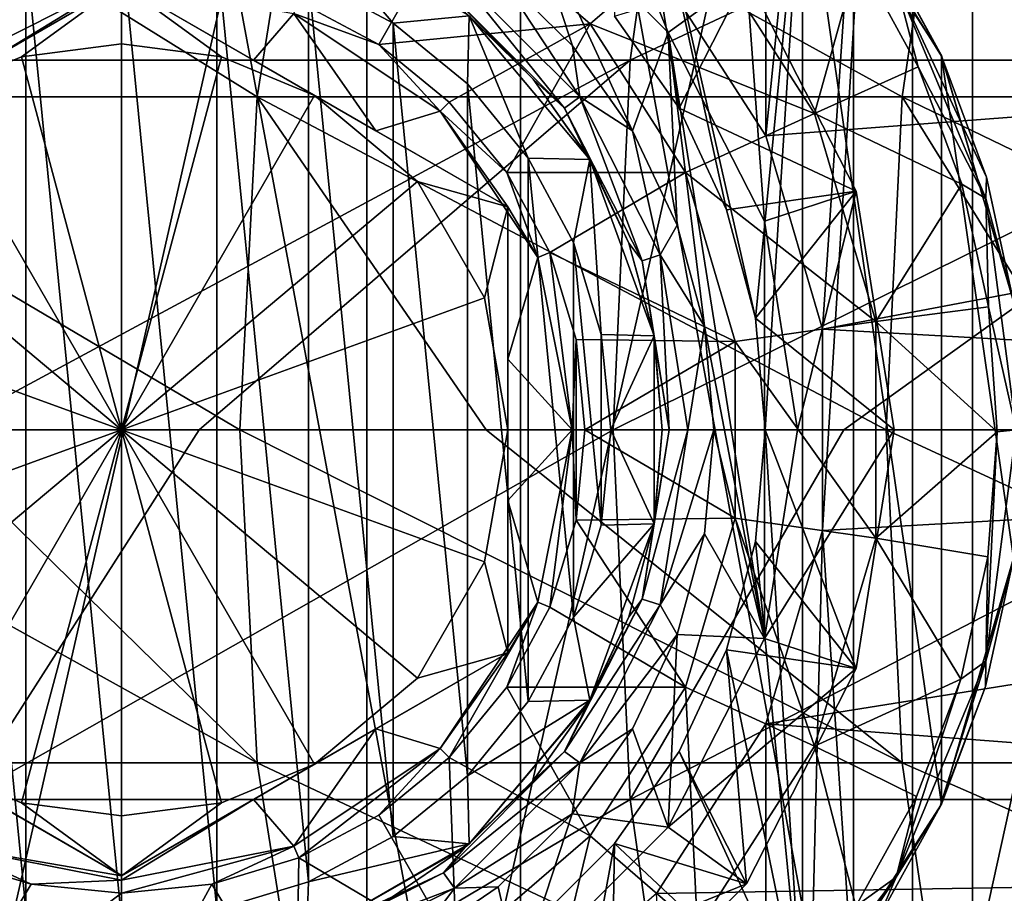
# Model space of a CAD drawing. Header units: metres. Extents: x 26 to 263, y -109 to 109.
# Tile 414 of 656: x 87.61 to 91.43, y -1.8 to 1.59. Entities that reach past the tile are written whole.
import ezdxf

# ---------------------------------------------------------------- set-up
doc = ezdxf.new("R2010")
doc.units = ezdxf.units.M
doc.layers.add('solid_500750', color=7, linetype='CONTINUOUS')

msp = doc.modelspace()

# ---------------------------------------------------------------- linework, layer by layer
at = {"layer": 'solid_500750'}
for points in [[(90.501595, 1.142078, 11.5), (90.078102, 1.800979, 11.5), (90.501503, 9.320108, 11.5)], [(90.501595, 1.142078, 11.5), (90.501503, 9.320108, 11.5), (91.304855, 9.066348, 11.5)], [(90.721909, 0.391668, 11.5), (90.501595, 1.142078, 11.5), (91.304855, 9.066348, 11.5)], [(90.721909, -0.391668, 11.5), (91.304855, 9.066348, 11.5), (91.304749, -9.066385, 11.5)], [(90.721909, -0.391668, 11.5), (90.721909, 0.391668, 11.5), (91.304855, 9.066348, 11.5)], [(91.304855, 9.066348, 11.5), (92.083405, -8.743465, 11.5), (91.304749, -9.066385, 11.5)], [(91.304855, 9.066348, 11.5), (92.083511, 8.743419, 11.5), (92.083405, -8.743465, 11.5)], [(87.047554, -4.220759, -15.13871), (87.047516, 4.16214, -15.139339), (88.952484, 4.16214, -15.139339)], [(88.952446, -4.220759, -15.13871), (87.047554, -4.220759, -15.13871), (88.952484, 4.16214, -15.139339)], [(88.952446, -4.220759, -15.13871), (88.952484, 4.16214, -15.139339), (90.842438, 4.16214, -14.900583)], [(90.842323, -4.220759, -14.899963), (88.952446, -4.220759, -15.13871), (90.842438, 4.16214, -14.900583)], [(90.842323, -4.220759, -14.899963), (90.842438, 4.16214, -14.900583), (92.687561, 4.16214, -14.426835)], [(92.68737, -4.220759, -14.426236), (90.842323, -4.220759, -14.899963), (92.687561, 4.16214, -14.426835)], [(86.450722, 4.126902, -11.767916), (86.450806, -4.185025, -11.767296), (88, -4.185025, -11.868835)], [(88, 4.126902, -11.869461), (86.450722, 4.126902, -11.767916), (88, -4.185025, -11.868835)], [(88, 4.126902, -11.869461), (88, -4.185025, -11.868835), (89.549194, -4.185025, -11.767296)], [(89.549278, 4.126902, -11.767916), (88, 4.126902, -11.869461), (89.549194, -4.185025, -11.767296)], [(89.549278, 4.126902, -11.767916), (89.549194, -4.185025, -11.767296), (91.071884, -4.185025, -11.464415)], [(91.072044, 4.126902, -11.465018), (89.549278, 4.126902, -11.767916), (91.071884, -4.185025, -11.464415)], [(91.072044, 4.126902, -11.465018), (91.071884, -4.185025, -11.464415), (92.542007, -4.185025, -10.965374)], [(92.542244, 4.126902, -10.965952), (91.072044, 4.126902, -11.465018), (92.542007, -4.185025, -10.965374)], [(90.461975, 0.434218, 11.5), (90.645126, 2.292012, 11.5), (89.892242, 2.944387, 11.5)], [(90.349182, 0.855169, 11.5), (90.461975, 0.434218, 11.5), (89.892242, 2.944387, 11.5)], [(90.165062, 1.25, 11.5), (90.349182, 0.855169, 11.5), (89.892242, 2.944387, 11.5)], [(89.915184, 1.606864, 11.5), (90.165062, 1.25, 11.5), (89.892242, 2.944387, 11.5)], [(90.173882, 2.847009, 88.869194), (87.598305, 2.847009, 86.062134), (87.383377, 1.435788, 86.242706)], [(89.975525, 1.435788, 89.067825), (90.173882, 2.847009, 88.869194), (87.383377, 1.435788, 86.242706)], [(92.984528, 2.847009, 91.440842), (90.173882, 2.847009, 88.869194), (89.975525, 1.435788, 89.067825)], [(92.80426, 1.435788, 91.656021), (92.984528, 2.847009, 91.440842), (89.975525, 1.435788, 89.067825)], [(88.52755, 1.293583, 85.281441), (86.271263, 1.293583, 82.344437), (86.487274, 2.563069, 82.193008)], [(88.72953, 2.563069, 85.111748), (88.52755, 1.293583, 85.281441), (86.487274, 2.563069, 82.193008)], [(91.031471, 1.293583, 88.010399), (88.52755, 1.293583, 85.281441), (88.72953, 2.563069, 85.111748)], [(91.21788, 2.563069, 87.82373), (91.031471, 1.293583, 88.010399), (88.72953, 2.563069, 85.111748)], [(93.763931, 1.293583, 90.510506), (91.031471, 1.293583, 88.010399), (91.21788, 2.563069, 87.82373)], [(93.933334, 2.563069, 90.308289), (93.763931, 1.293583, 90.510506), (91.21788, 2.563069, 87.82373)], [(89.763359, 2.427051, 14.783494), (89.542816, 2.123742, 15), (90.123581, 1.543023, 15)], [(89.763359, 2.427051, 14.783494), (90.123581, 1.543023, 15), (90.427048, 1.763356, 14.783494)], [(90.461975, 0.434218, 11.5), (90.499969, 0, 11.5), (90.645126, 2.292012, 11.5)], [(90.499969, 0, 11.5), (90.645126, -2.292012, 11.5), (90.645126, 2.292012, 11.5)], [(91.183708, -1.453953, 11.5), (91.183708, 1.453953, 11.5), (90.645126, 2.292012, 11.5)], [(90.944756, 1.891666, 11.1), (90.645126, 2.292012, 11.5), (91.183708, 1.453953, 11.5)], [(90.645126, -2.292012, 11.5), (91.183708, -1.453953, 11.5), (90.645126, 2.292012, 11.5)], [(89.462433, 1.775176, 15), (89.750931, 1.491398, 15), (89.542816, 2.123742, 15)], [(89.985146, 1.1615, 15), (90.123581, 1.543023, 15), (89.542816, 2.123742, 15)], [(89.750931, 1.491398, 15), (89.985146, 1.1615, 15), (89.542816, 2.123742, 15)], [(89.301758, 2.025579, 10.094596), (89.000046, 1.496597, 10), (88.688744, 1.662988, 10)], [(89.301758, 2.025579, 10.094596), (89.819702, 1.576781, 10.094596), (89.000046, 1.496597, 10)], [(89.301758, 2.025579, 10.094596), (90.236366, 1.93782, 10.370151), (89.819702, 1.576781, 10.094596)], [(88.718239, 1.973354, 17.799999), (88.726944, 1.755425, 18), (89.055412, 1.579882, 18)], [(88.718239, 1.973354, 17.799999), (89.055412, 1.579882, 18), (89.349854, 1.608693, 17.799999)], [(89.819702, 1.576781, 10.094596), (90.236366, 1.93782, 10.370151), (90.691719, 1.229268, 10.370151)], [(90.691719, 1.229268, 10.370151), (90.236366, 1.93782, 10.370151), (90.860619, 1.837619, 10.8)], [(88, 1.9, 18), (87.629433, 1.863509, 18), (88, -1.9, 18)], [(88.370567, -1.863509, 18), (88, 1.9, 18), (88, -1.9, 18)], [(88.370567, -1.863509, 18), (88.370567, 1.863509, 18), (88, 1.9, 18)], [(91.184776, 1.451622, 11.1), (90.944756, 1.891666, 11.1), (91.183708, 1.453953, 11.5)], [(91.008865, 1.737171, 10.941886), (90.944756, 1.891666, 11.1), (91.184776, 1.451622, 11.1)], [(87.629433, 1.863509, 18), (87.273056, 1.755425, 18), (87.629433, -1.863509, 18)], [(87.629433, 1.863509, 18), (87.629433, -1.863509, 18), (88, -1.9, 18)], [(88.726944, -1.755425, 18), (88.726944, 1.755425, 18), (88.370567, 1.863509, 18)], [(88.370567, -1.863509, 18), (88.726944, -1.755425, 18), (88.370567, 1.863509, 18)], [(90.691719, 1.229268, 10.370151), (90.860619, 1.837619, 10.8), (91.093781, 1.410147, 10.8)], [(91.008865, 1.737171, 10.941886), (91.093781, 1.410147, 10.8), (90.860619, 1.837619, 10.8)], [(90.078102, 1.800979, 12.5), (90.078102, 1.800979, 11.5), (90.501595, 1.142078, 11.5)], [(90.078102, 1.800979, 12.5), (90.501595, 1.142078, 11.5), (90.501595, 1.142078, 12.5)], [(90.078102, 1.800979, 12.5), (90.501595, 1.142078, 12.5), (97.503464, 1.675065, 12.5)], [(89.293129, 1.779838, 15.026794), (89.250069, 1.720571, 15.100091), (89.720573, 1.250068, 15.100091)], [(89.779839, 1.293128, 15.026794), (89.462433, 1.775176, 15), (89.293129, 1.779838, 15.026794)], [(89.779839, 1.293128, 15.026794), (89.293129, 1.779838, 15.026794), (89.720573, 1.250068, 15.100091)], [(89.779839, 1.293128, 15.026794), (89.750931, 1.491398, 15), (89.462433, 1.775176, 15)], [(90.427048, 1.763356, 12.788675), (90.165062, 1.25, 12.5), (89.915108, 1.606969, 12.5)], [(90.427048, 1.763356, 14.783494), (90.123581, 1.543023, 15), (90.496475, 0.811228, 15)], [(90.427048, 1.763356, 12.788675), (90.853172, 0.927051, 12.788675), (90.165062, 1.25, 12.5)], [(90.427048, 1.763356, 14.783494), (90.496475, 0.811228, 15), (90.853172, 0.927051, 14.783494)], [(90.853172, 0.927051, 14.783494), (90.853172, 0.927051, 12.788675), (90.427048, 1.763356, 12.788675)], [(90.427048, 1.763356, 14.783494), (90.853172, 0.927051, 14.783494), (90.427048, 1.763356, 12.788675)], [(88, 1.732051, 13.5), (87.25, 1.299038, 13.5), (86.5, 0.866025, 10.017949)], [(88, 1.732051, 13.5), (86.5, 0.866025, 10.017949), (87.012344, 1.161827, 10.225127)], [(88, 1.732051, 13.5), (87.012344, 1.161827, 10.225127), (87.487656, 1.43625, 10.225127)], [(88, 1.732051, 13.5), (87.611778, 1.448857, 13.5), (87.25, 1.299038, 13.5)], [(87.273056, 1.755425, 18), (87.273056, -1.755425, 18), (87.629433, -1.863509, 18)], [(87.330383, 1.616794, 10), (88, 1.75, 10), (87.487656, 1.43625, 10.225127)], [(88, 1.75, 10), (88, 1.732051, 10.017949), (87.487656, 1.43625, 10.225127)], [(88, 1.732051, 13.5), (87.487656, 1.43625, 10.225127), (88, 1.732051, 10.017949)], [(88, 1.732051, 13.5), (88, 1.5, 13.5), (87.611778, 1.448857, 13.5)], [(88, 1.732051, 13.5), (88.388222, 1.448857, 13.5), (88, 1.5, 13.5)], [(88.512344, 1.43625, 10.225127), (88, 1.732051, 10.017949), (88.669617, 1.616794, 10)], [(88, 1.732051, 13.5), (88, 1.732051, 10.017949), (88.75, 1.299038, 13.5)], [(89.5, 0.866025, 13.5), (88.75, 1.299038, 13.5), (88, 1.732051, 10.017949)], [(89.5, 0.866025, 13.5), (88, 1.732051, 10.017949), (88.512344, 1.43625, 10.225127)], [(88, 1.732051, 13.5), (88.75, 1.299038, 13.5), (88.388222, 1.448857, 13.5)], [(89.055412, -1.579882, 18), (89.055412, 1.579882, 18), (88.726944, 1.755425, 18)], [(88.726944, -1.755425, 18), (89.055412, -1.579882, 18), (88.726944, 1.755425, 18)], [(89.250069, 1.720571, 15.100091), (89.335342, 1.620759, 15.2), (89.598671, 1.361706, 15.2)], [(89.720573, 1.250068, 15.100091), (89.250069, 1.720571, 15.100091), (89.598671, 1.361706, 15.2)], [(91.355957, 0.899226, 10.941886), (91.093781, 1.410147, 10.8), (91.008865, 1.737171, 10.941886)], [(91.008865, 1.737171, 10.941886), (91.184776, 1.451622, 11.1), (91.359474, 0.981799, 11.1)], [(91.355957, 0.899226, 10.941886), (91.008865, 1.737171, 10.941886), (91.359474, 0.981799, 11.1)], [(88.688744, 1.662988, 10), (89.000046, 1.496597, 10), (88.669617, 1.616794, 10)], [(90.501595, 1.142078, 12.5), (90.721909, 0.391668, 12.5), (97.503464, 1.675065, 12.5)], [(90.721909, 0.391668, 12.5), (97.650002, 0, 12.5), (97.503464, 1.675065, 12.5)], [(88.987656, 1.161826, 10.225127), (88.512344, 1.43625, 10.225127), (88.669617, 1.616794, 10)], [(89.000046, 1.496597, 10), (89.237511, 1.237337, 10), (88.669617, 1.616794, 10)], [(88.987656, 1.161826, 10.225127), (88.669617, 1.616794, 10), (89.237511, 1.237337, 10)], [(89.349854, 1.608693, 17.799999), (89.055412, 1.579882, 18), (89.343353, 1.343615, 18)], [(89.349854, 1.608693, 17.799999), (89.598671, 1.361706, 15.2), (89.335342, 1.620759, 15.2)], [(89.349854, 1.608693, 17.799999), (89.343353, 1.343615, 18), (89.579674, 1.055696, 18)], [(89.349854, 1.608693, 17.799999), (89.579674, 1.055696, 18), (89.818657, 1.05, 17.799999)], [(89.349854, 1.608693, 17.799999), (89.818657, 1.05, 17.799999), (89.598671, 1.361706, 15.2)], [(89.915108, 1.606969, 12.5), (90.165062, 1.25, 12.5), (89.915184, 1.606864, 11.5)], [(90.165062, 1.25, 12.5), (90.165062, 1.25, 11.5), (89.915184, 1.606864, 11.5)], [(89.819702, 1.576781, 10.094596), (89.272873, 1.27269, 10), (89.000046, 1.496597, 10)], [(89.343353, -1.343615, 18), (89.343353, 1.343615, 18), (89.055412, 1.579882, 18)], [(89.055412, -1.579882, 18), (89.343353, -1.343615, 18), (89.055412, 1.579882, 18)], [(89.819702, 1.576781, 10.094596), (89.496681, 0.999968, 10), (89.272873, 1.27269, 10)], [(89.819702, 1.576781, 10.094596), (90.190224, 1.000241, 10.094596), (89.496681, 0.999968, 10)], [(89.819702, 1.576781, 10.094596), (90.691719, 1.229268, 10.370151), (90.190224, 1.000241, 10.094596)], [(89.985146, 1.1615, 15), (90.158325, 0.79468, 15), (90.123581, 1.543023, 15)], [(90.496475, -0.811228, 15), (90.496475, 0.811228, 15), (90.123581, 1.543023, 15)], [(90.264351, 0.403339, 15), (90.496475, -0.811228, 15), (90.123581, 1.543023, 15)], [(90.158325, 0.79468, 15), (90.264351, 0.403339, 15), (90.123581, 1.543023, 15)], [(87.611778, 1.448857, 13.5), (88, 1.5, 13.5), (88, 0, 14.366025)], [(88.388222, 1.448857, 13.5), (88, 0, 14.366025), (88, 1.5, 13.5)], [(89.000046, 1.496597, 10), (89.272873, 1.27269, 10), (89.237511, 1.237337, 10)], [(89.779839, 1.293128, 15.026794), (89.985146, 1.1615, 15), (89.750931, 1.491398, 15)], [(91.464378, -0.498102, 11.5), (91.464378, 0.498102, 11.5), (91.183708, 1.453953, 11.5)], [(91.184776, 1.451622, 11.1), (91.183708, 1.453953, 11.5), (91.464378, 0.498102, 11.5)], [(91.183708, -1.453953, 11.5), (91.464378, -0.498102, 11.5), (91.183708, 1.453953, 11.5)], [(87.25, 1.299038, 13.5), (87.611778, 1.448857, 13.5), (88, 0, 14.366025)], [(89.975525, 1.435788, 89.067825), (87.311325, 0, 86.303238), (88.301628, 0, 87.44175)], [(89.975525, 1.435788, 89.067825), (87.383377, 1.435788, 86.242706), (87.311325, 0, 86.303238)], [(88.388222, 1.448857, 13.5), (88.75, 1.299038, 13.5), (88, 0, 14.366025)], [(89.975525, 1.435788, 89.067825), (88.301628, 0, 87.44175), (89.909027, 0, 89.134415)], [(89.5, 0.866025, 13.5), (88.512344, 1.43625, 10.225127), (88.987656, 1.161826, 10.225127)], [(92.80426, 1.435788, 91.656021), (89.909027, 0, 89.134415), (90.805367, 0, 90.00444)], [(92.80426, 1.435788, 91.656021), (89.975525, 1.435788, 89.067825), (89.909027, 0, 89.134415)], [(92.80426, 1.435788, 91.656021), (90.805367, 0, 90.00444), (92.743828, 0, 91.728157)], [(91.359474, 0.981799, 11.1), (91.184776, 1.451622, 11.1), (91.464378, 0.498102, 11.5)], [(90.691719, 1.229268, 10.370151), (91.093781, 1.410147, 10.8), (91.263489, 0.953748, 10.8)], [(91.355957, 0.899226, 10.941886), (91.263489, 0.953748, 10.8), (91.093781, 1.410147, 10.8)], [(89.579674, -1.055696, 18), (89.579674, 1.055696, 18), (89.343353, 1.343615, 18)], [(89.343353, -1.343615, 18), (89.579674, -1.055696, 18), (89.343353, 1.343615, 18)], [(89.818657, 1.05, 17.799999), (89.812508, 1.060576, 15.2), (89.598671, 1.361706, 15.2)], [(89.720573, 1.250068, 15.100091), (89.598671, 1.361706, 15.2), (89.812508, 1.060576, 15.2)], [(88.459808, 0, 85.338356), (87.207367, 0, 83.77417), (86.271263, 1.293583, 82.344437)], [(88.52755, 1.293583, 85.281441), (88.459808, 0, 85.338356), (86.271263, 1.293583, 82.344437)], [(86.850937, 0.964181, 13.5), (87.25, 1.299038, 13.5), (88, 0, 14.366025)], [(88.75, 1.299038, 13.5), (89.149063, 0.964181, 13.5), (88, 0, 14.366025)], [(89.416344, 0, 86.438049), (88.459808, 0, 85.338356), (88.52755, 1.293583, 85.281441)], [(90.968948, 0, 88.073013), (89.416344, 0, 86.438049), (88.52755, 1.293583, 85.281441)], [(91.031471, 1.293583, 88.010399), (90.968948, 0, 88.073013), (88.52755, 1.293583, 85.281441)], [(89.5, 0.866025, 13.5), (89.149063, 0.964181, 13.5), (88.75, 1.299038, 13.5)], [(89.272873, 1.27269, 10), (89.496681, 0.999968, 10), (89.237511, 1.237337, 10)], [(89.779839, 1.293128, 15.026794), (89.720573, 1.250068, 15.100091), (90.022652, 0.6572, 15.100091)], [(90.092323, 0.679837, 15.026794), (89.985146, 1.1615, 15), (89.779839, 1.293128, 15.026794)], [(90.092323, 0.679837, 15.026794), (89.779839, 1.293128, 15.026794), (90.022652, 0.6572, 15.100091)], [(91.834732, 0, 88.913383), (90.968948, 0, 88.073013), (91.031471, 1.293583, 88.010399)], [(93.707108, 0, 90.578331), (91.834732, 0, 88.913383), (91.031471, 1.293583, 88.010399)], [(93.763931, 1.293583, 90.510506), (93.707108, 0, 90.578331), (91.031471, 1.293583, 88.010399)], [(89.5, 0.866025, 10.017949), (88.987656, 1.161826, 10.225127), (89.237511, 1.237337, 10)], [(89.496681, 0.999968, 10), (89.616745, 0.669794, 10), (89.237511, 1.237337, 10)], [(89.5, 0.866025, 10.017949), (89.237511, 1.237337, 10), (89.616745, 0.669794, 10)], [(89.720573, 1.250068, 15.100091), (89.812508, 1.060576, 15.2), (89.970627, 0.72569, 15.2)], [(90.022652, 0.6572, 15.100091), (89.720573, 1.250068, 15.100091), (89.970627, 0.72569, 15.2)], [(90.349228, 0.85505, 12.5), (90.349182, 0.855169, 11.5), (90.165062, 1.25, 11.5)], [(90.165062, 1.25, 12.5), (90.349228, 0.85505, 12.5), (90.165062, 1.25, 11.5)], [(90.853172, 0.927051, 12.788675), (90.349228, 0.85505, 12.5), (90.165062, 1.25, 12.5)], [(90.190224, 1.000241, 10.094596), (90.691719, 1.229268, 10.370151), (90.929016, 0.421129, 10.370151)], [(90.929016, 0.421129, 10.370151), (90.691719, 1.229268, 10.370151), (91.263489, 0.953748, 10.8)], [(89.5, 0.866025, 13.5), (88.987656, 1.161826, 10.225127), (89.5, 0.866025, 10.017949)], [(90.092323, 0.679837, 15.026794), (90.158325, 0.79468, 15), (89.985146, 1.1615, 15)], [(90.501595, 1.142078, 12.5), (90.501595, 1.142078, 11.5), (90.721909, 0.391668, 11.5)], [(90.501595, 1.142078, 12.5), (90.721909, 0.391668, 11.5), (90.721909, 0.391668, 12.5)], [(89.755287, -0.72719, 18), (89.755287, 0.72719, 18), (89.579674, 1.055696, 18)], [(89.818657, 1.05, 17.799999), (89.579674, 1.055696, 18), (89.755287, 0.72719, 18)], [(89.579674, -1.055696, 18), (89.755287, -0.72719, 18), (89.579674, 1.055696, 18)], [(89.818657, 1.05, 17.799999), (89.755287, 0.72719, 18), (89.863434, 0.370722, 18)], [(89.818657, 1.05, 17.799999), (89.970627, 0.72569, 15.2), (89.812508, 1.060576, 15.2)], [(89.818657, 1.05, 17.799999), (89.863434, 0.370722, 18), (90.0681, 0.364661, 17.799999)], [(89.818657, 1.05, 17.799999), (90.0681, 0.364661, 17.799999), (89.970627, 0.72569, 15.2)], [(90.190224, 1.000241, 10.094596), (89.662933, 0.688931, 10), (89.496681, 0.999968, 10)], [(89.496681, 0.999968, 10), (89.662933, 0.688931, 10), (89.616745, 0.669794, 10)], [(90.190224, 1.000241, 10.094596), (90.383301, 0.342667, 10.094596), (89.662933, 0.688931, 10)], [(90.190224, 1.000241, 10.094596), (90.929016, 0.421129, 10.370151), (90.383301, 0.342667, 10.094596)], [(86.590462, 0.51303, 13.5), (86.850937, 0.964181, 13.5), (88, 0, 14.366025)], [(89.149063, 0.964181, 13.5), (89.409538, 0.51303, 13.5), (88, 0, 14.366025)], [(89.5, 0.866025, 13.5), (89.409538, 0.51303, 13.5), (89.149063, 0.964181, 13.5)], [(91.355957, 0.899226, 10.941886), (91.359474, 0.981799, 11.1), (91.465263, 0.491871, 11.1)], [(91.465263, 0.491871, 11.1), (91.359474, 0.981799, 11.1), (91.464378, 0.498102, 11.5)], [(90.853172, 0.927051, 12.788675), (90.462021, 0.43412, 12.5), (90.349228, 0.85505, 12.5)], [(90.853172, 0.927051, 12.788675), (91, 0, 12.788675), (90.462021, 0.43412, 12.5)], [(90.853172, 0.927051, 14.783494), (90.496475, 0.811228, 15), (90.624969, 0, 15)], [(90.853172, 0.927051, 14.783494), (90.624969, 0, 15), (91, 0, 14.783494)], [(91, 0, 14.783494), (91, 0, 12.788675), (90.853172, 0.927051, 12.788675)], [(90.853172, 0.927051, 14.783494), (91, 0, 14.783494), (90.853172, 0.927051, 12.788675)], [(90.929016, 0.421129, 10.370151), (91.263489, 0.953748, 10.8), (91.366257, 0.477817, 10.8)], [(91.355957, 0.899226, 10.941886), (91.366257, 0.477817, 10.8), (91.263489, 0.953748, 10.8)], [(91.474342, 0, 10.941886), (91.366257, 0.477817, 10.8), (91.355957, 0.899226, 10.941886)], [(91.474342, 0, 10.941886), (91.355957, 0.899226, 10.941886), (91.465263, 0.491871, 11.1)], [(89.5, 0.866025, 13.5), (89.5, 0, 13.5), (89.409538, 0.51303, 13.5)], [(89.5, 0.274328, 10.225144), (89.5, 0.866025, 10.017949), (89.616745, 0.669794, 10)], [(89.5, -0.866025, 13.5), (89.5, 0, 13.5), (89.5, 0.866025, 10.017949)], [(89.5, 0.866025, 13.5), (89.5, 0.866025, 10.017949), (89.5, 0, 13.5)], [(89.5, -0.866025, 13.5), (89.5, 0.866025, 10.017949), (89.5, 0.274328, 10.225144)], [(90.462021, 0.43412, 12.5), (90.461975, 0.434218, 11.5), (90.349182, 0.855169, 11.5)], [(90.349228, 0.85505, 12.5), (90.462021, 0.43412, 12.5), (90.349182, 0.855169, 11.5)], [(90.496475, -0.811228, 15), (90.624969, 0, 15), (90.496475, 0.811228, 15)], [(90.092323, 0.679837, 15.026794), (90.264351, 0.403339, 15), (90.158325, 0.79468, 15)], [(89.863434, -0.370722, 18), (89.863434, 0.370722, 18), (89.755287, 0.72719, 18)], [(89.755287, -0.72719, 18), (89.863434, -0.370722, 18), (89.755287, 0.72719, 18)], [(89.662933, 0.688931, 10), (89.749969, 0, 10), (89.616745, 0.669794, 10)], [(89.662933, 0.688931, 10), (89.765366, 0.351265, 10), (89.749969, 0, 10)], [(90.383301, 0.342667, 10.094596), (89.765366, 0.351265, 10), (89.662933, 0.688931, 10)], [(90.0681, 0.364661, 17.799999), (90.067444, 0.368359, 15.2), (89.970627, 0.72569, 15.2)], [(90.022652, 0.6572, 15.100091), (89.970627, 0.72569, 15.2), (90.067444, 0.368359, 15.2)], [(89.5, 0.274328, 10.225144), (89.616745, 0.669794, 10), (89.749969, 0, 10)], [(90.092323, 0.679837, 15.026794), (90.022652, 0.6572, 15.100091), (90.12674, 0, 15.100091)], [(90.12674, 0, 15.100091), (90.022652, 0.6572, 15.100091), (90.067444, 0.368359, 15.2)], [(90.199997, 0, 15.026794), (90.264351, 0.403339, 15), (90.092323, 0.679837, 15.026794)], [(90.199997, 0, 15.026794), (90.092323, 0.679837, 15.026794), (90.12674, 0, 15.100091)], [(86.5, 0, 13.5), (86.590462, 0.51303, 13.5), (88, 0, 14.366025)], [(89.409538, 0.51303, 13.5), (89.5, 0, 13.5), (88, 0, 14.366025)], [(90.929016, 0.421129, 10.370151), (91.366257, 0.477817, 10.8), (91.399994, -0.007945, 10.8)], [(91.474342, 0, 10.941886), (91.399994, -0.007945, 10.8), (91.366257, 0.477817, 10.8)], [(90.383301, 0.342667, 10.094596), (90.929016, 0.421129, 10.370151), (90.929016, -0.421129, 10.370151)], [(90.5, 0, 12.5), (90.499969, 0, 11.5), (90.461975, 0.434218, 11.5)], [(90.462021, 0.43412, 12.5), (90.5, 0, 12.5), (90.461975, 0.434218, 11.5)], [(91, 0, 12.788675), (90.5, 0, 12.5), (90.462021, 0.43412, 12.5)], [(90.929016, -0.421129, 10.370151), (90.929016, 0.421129, 10.370151), (91.399994, -0.007945, 10.8)], [(90.199997, 0, 15.026794), (90.300003, -0.00011, 15), (90.264351, 0.403339, 15)], [(90.264351, 0.403339, 15), (90.300003, -0.00011, 15), (90.496475, -0.811228, 15)], [(90.721909, 0.391668, 12.5), (90.721909, 0.391668, 11.5), (90.721909, -0.391668, 11.5)], [(90.721909, 0.391668, 12.5), (90.721909, -0.391668, 11.5), (90.721909, -0.391668, 12.5)], [(90.721909, 0.391668, 12.5), (90.721909, -0.391668, 12.5), (97.650002, 0, 12.5)], [(89.765366, 0.351265, 10), (89.765366, -0.351265, 10), (89.749969, 0, 10)], [(89.765366, 0.351265, 10), (89.799965, 0, 10), (89.765366, -0.351265, 10)], [(90.383301, 0.342667, 10.094596), (89.799965, 0, 10), (89.765366, 0.351265, 10)], [(89.863434, -0.370722, 18), (89.899948, 0, 18), (89.863434, 0.370722, 18)], [(90.0681, 0.364661, 17.799999), (89.863434, 0.370722, 18), (89.899948, 0, 18)], [(90.0681, 0.364661, 17.799999), (89.899948, 0, 18), (90.0681, -0.364661, 17.799999)], [(90.0681, 0.364661, 17.799999), (90.099998, -0.000105, 15.2), (90.067444, 0.368359, 15.2)], [(90.12674, 0, 15.100091), (90.067444, 0.368359, 15.2), (90.099998, -0.000105, 15.2)], [(90.0681, 0.364661, 17.799999), (90.0681, -0.364661, 17.799999), (90.099998, -0.000105, 15.2)], [(90.383301, 0.342667, 10.094596), (90.383301, -0.342667, 10.094596), (89.799965, 0, 10)], [(90.383301, 0.342667, 10.094596), (90.929016, -0.421129, 10.370151), (90.383301, -0.342667, 10.094596)], [(89.5, -0.274329, 10.225144), (89.5, 0.274328, 10.225144), (89.749969, 0, 10)], [(89.5, -0.866025, 13.5), (89.5, 0.274328, 10.225144), (89.5, -0.274329, 10.225144)], [(88.52755, -1.293583, 85.281441), (86.198807, 0, 82.395226), (87.207367, 0, 83.77417)], [(88.52755, -1.293583, 85.281441), (86.271263, -1.293583, 82.344437), (86.198807, 0, 82.395226)], [(86.590462, -0.51303, 13.5), (86.5, 0, 13.5), (88, 0, 14.366025)], [(86.850937, -0.964181, 13.5), (86.590462, -0.51303, 13.5), (88, 0, 14.366025)], [(87.25, -1.299038, 13.5), (86.850937, -0.964181, 13.5), (88, 0, 14.366025)], [(88.52755, -1.293583, 85.281441), (87.207367, 0, 83.77417), (88.459808, 0, 85.338356)], [(87.611778, -1.448857, 13.5), (87.25, -1.299038, 13.5), (88, 0, 14.366025)], [(87.611778, -1.448857, 13.5), (88, 0, 14.366025), (88, -1.5, 13.5)], [(88.388222, -1.448857, 13.5), (88, -1.5, 13.5), (88, 0, 14.366025)], [(88.75, -1.299038, 13.5), (88.388222, -1.448857, 13.5), (88, 0, 14.366025)], [(89.149063, -0.964181, 13.5), (88.75, -1.299038, 13.5), (88, 0, 14.366025)], [(89.409538, -0.51303, 13.5), (89.149063, -0.964181, 13.5), (88, 0, 14.366025)], [(89.5, 0, 13.5), (89.409538, -0.51303, 13.5), (88, 0, 14.366025)], [(91.031471, -1.293583, 88.010399), (88.459808, 0, 85.338356), (89.416344, 0, 86.438049)], [(91.031471, -1.293583, 88.010399), (88.52755, -1.293583, 85.281441), (88.459808, 0, 85.338356)], [(91.031471, -1.293583, 88.010399), (89.416344, 0, 86.438049), (90.968948, 0, 88.073013)], [(90.0681, -0.364661, 17.799999), (89.899948, 0, 18), (89.863434, -0.370722, 18)], [(90.022652, -0.6572, 15.100091), (90.12674, 0, 15.100091), (90.067406, -0.368565, 15.2)], [(90.199997, 0, 15.026794), (90.12674, 0, 15.100091), (90.022652, -0.6572, 15.100091)], [(90.092323, -0.679837, 15.026794), (90.199997, 0, 15.026794), (90.022652, -0.6572, 15.100091)], [(90.12674, 0, 15.100091), (90.099998, -0.000105, 15.2), (90.067406, -0.368565, 15.2)], [(90.092323, -0.679837, 15.026794), (90.300003, -0.00011, 15), (90.199997, 0, 15.026794)], [(90.501595, -1.142078, 12.5), (97.503464, -1.675065, 12.5), (97.650002, 0, 12.5)], [(90.721909, -0.391668, 12.5), (90.501595, -1.142078, 12.5), (97.650002, 0, 12.5)], [(93.763931, -1.293583, 90.510506), (90.968948, 0, 88.073013), (91.834732, 0, 88.913383)], [(93.763931, -1.293583, 90.510506), (91.031471, -1.293583, 88.010399), (90.968948, 0, 88.073013)], [(91.355957, -0.899226, 10.941886), (91.399994, -0.007945, 10.8), (91.474342, 0, 10.941886)], [(91.355957, -0.899226, 10.941886), (91.474342, 0, 10.941886), (91.462936, -0.508, 11.1)], [(88.301628, 0, 87.44175), (87.311325, 0, 86.303238), (87.383377, -1.435788, 86.242706)], [(89.909027, 0, 89.134415), (88.301628, 0, 87.44175), (87.383377, -1.435788, 86.242706)], [(89.975525, -1.435788, 89.067825), (89.909027, 0, 89.134415), (87.383377, -1.435788, 86.242706)], [(89.5, -0.866025, 13.5), (89.409538, -0.51303, 13.5), (89.5, 0, 13.5)], [(89.5, -0.274329, 10.225144), (89.749969, 0, 10), (89.616745, -0.669794, 10)], [(89.662933, -0.688931, 10), (89.616745, -0.669794, 10), (89.749969, 0, 10)], [(89.765366, -0.351265, 10), (89.662933, -0.688931, 10), (89.749969, 0, 10)], [(90.383301, -0.342667, 10.094596), (89.765366, -0.351265, 10), (89.799965, 0, 10)], [(90.805367, 0, 90.00444), (89.909027, 0, 89.134415), (89.975525, -1.435788, 89.067825)], [(92.743828, 0, 91.728157), (90.805367, 0, 90.00444), (89.975525, -1.435788, 89.067825)], [(92.80426, -1.435788, 91.656021), (92.743828, 0, 91.728157), (89.975525, -1.435788, 89.067825)], [(90.0681, -0.364661, 17.799999), (90.067406, -0.368565, 15.2), (90.099998, -0.000105, 15.2)], [(90.092323, -0.679837, 15.026794), (90.264313, -0.403557, 15), (90.300003, -0.00011, 15)], [(90.300003, -0.00011, 15), (90.264313, -0.403557, 15), (90.496475, -0.811228, 15)], [(90.499969, 0, 11.5), (90.461975, -0.434218, 11.5), (90.645126, -2.292012, 11.5)], [(90.462021, -0.43412, 12.5), (90.461975, -0.434218, 11.5), (90.499969, 0, 11.5)], [(90.5, 0, 12.5), (90.462021, -0.43412, 12.5), (90.499969, 0, 11.5)], [(90.853172, -0.927051, 12.788675), (90.462021, -0.43412, 12.5), (90.5, 0, 12.5)], [(91, 0, 14.783494), (90.624969, 0, 15), (90.496475, -0.811228, 15)], [(91, 0, 14.783494), (90.496475, -0.811228, 15), (90.853172, -0.927051, 14.783494)], [(91, 0, 12.788675), (90.853172, -0.927051, 12.788675), (90.5, 0, 12.5)], [(90.853172, -0.927051, 14.783494), (90.853172, -0.927051, 12.788675), (91, 0, 12.788675)], [(91, 0, 14.783494), (90.853172, -0.927051, 14.783494), (91, 0, 12.788675)], [(90.929016, -0.421129, 10.370151), (91.399994, -0.007945, 10.8), (91.363998, -0.493486, 10.8)], [(91.355957, -0.899226, 10.941886), (91.363998, -0.493486, 10.8), (91.399994, -0.007945, 10.8)], [(89.5, -0.274329, 10.225144), (89.616745, -0.669794, 10), (89.5, -0.866025, 10.017949)], [(89.5, -0.866025, 13.5), (89.5, -0.274329, 10.225144), (89.5, -0.866025, 10.017949)], [(90.383301, -0.342667, 10.094596), (90.190224, -1.000241, 10.094596), (89.765366, -0.351265, 10)], [(90.383301, -0.342667, 10.094596), (90.691719, -1.229268, 10.370151), (90.190224, -1.000241, 10.094596)], [(90.383301, -0.342667, 10.094596), (90.929016, -0.421129, 10.370151), (90.691719, -1.229268, 10.370151)], [(90.190224, -1.000241, 10.094596), (89.662933, -0.688931, 10), (89.765366, -0.351265, 10)], [(90.0681, -0.364661, 17.799999), (89.863434, -0.370722, 18), (89.755287, -0.72719, 18)], [(90.0681, -0.364661, 17.799999), (89.755287, -0.72719, 18), (89.818657, -1.05, 17.799999)], [(90.0681, -0.364661, 17.799999), (89.818657, -1.05, 17.799999), (90.067406, -0.368565, 15.2)], [(89.818657, -1.05, 17.799999), (89.970558, -0.725888, 15.2), (90.067406, -0.368565, 15.2)], [(90.022652, -0.6572, 15.100091), (90.067406, -0.368565, 15.2), (89.970558, -0.725888, 15.2)], [(90.092323, -0.679837, 15.026794), (90.158249, -0.79489, 15), (90.264313, -0.403557, 15)], [(90.264313, -0.403557, 15), (90.158249, -0.79489, 15), (90.496475, -0.811228, 15)], [(90.721909, -0.391668, 11.5), (91.304749, -9.066385, 11.5), (90.501404, -9.320136, 11.5)], [(90.501595, -1.142078, 11.5), (90.721909, -0.391668, 11.5), (90.501404, -9.320136, 11.5)], [(90.721909, -0.391668, 12.5), (90.721909, -0.391668, 11.5), (90.501595, -1.142078, 11.5)], [(90.721909, -0.391668, 12.5), (90.501595, -1.142078, 11.5), (90.501595, -1.142078, 12.5)], [(90.461975, -0.434218, 11.5), (90.349182, -0.855169, 11.5), (90.645126, -2.292012, 11.5)], [(90.349228, -0.85505, 12.5), (90.349182, -0.855169, 11.5), (90.461975, -0.434218, 11.5)], [(90.462021, -0.43412, 12.5), (90.349228, -0.85505, 12.5), (90.461975, -0.434218, 11.5)], [(90.853172, -0.927051, 12.788675), (90.349228, -0.85505, 12.5), (90.462021, -0.43412, 12.5)], [(90.691719, -1.229268, 10.370151), (90.929016, -0.421129, 10.370151), (91.259003, -0.968966, 10.8)], [(90.929016, -0.421129, 10.370151), (91.363998, -0.493486, 10.8), (91.259003, -0.968966, 10.8)], [(91.355957, -0.899226, 10.941886), (91.259003, -0.968966, 10.8), (91.363998, -0.493486, 10.8)], [(89.5, -0.866025, 13.5), (89.149063, -0.964181, 13.5), (89.409538, -0.51303, 13.5)], [(91.462936, -0.508, 11.1), (91.464378, -0.498102, 11.5), (91.183708, -1.453953, 11.5)], [(91.354858, -0.997465, 11.1), (91.462936, -0.508, 11.1), (91.183708, -1.453953, 11.5)], [(91.355957, -0.899226, 10.941886), (91.462936, -0.508, 11.1), (91.354858, -0.997465, 11.1)], [(89.272873, -1.27269, 10), (89.237511, -1.237337, 10), (89.616745, -0.669794, 10)], [(89.5, -0.866025, 10.017949), (89.616745, -0.669794, 10), (89.237511, -1.237337, 10)], [(89.496681, -0.999968, 10), (89.272873, -1.27269, 10), (89.616745, -0.669794, 10)], [(89.662933, -0.688931, 10), (89.496681, -0.999968, 10), (89.616745, -0.669794, 10)], [(89.720573, -1.250068, 15.100091), (90.022652, -0.6572, 15.100091), (89.812401, -1.060756, 15.2)], [(90.092323, -0.679837, 15.026794), (90.022652, -0.6572, 15.100091), (89.720573, -1.250068, 15.100091)], [(89.779839, -1.293128, 15.026794), (90.092323, -0.679837, 15.026794), (89.720573, -1.250068, 15.100091)], [(89.779839, -1.293128, 15.026794), (90.158249, -0.79489, 15), (90.092323, -0.679837, 15.026794)], [(90.022652, -0.6572, 15.100091), (89.970558, -0.725888, 15.2), (89.812401, -1.060756, 15.2)], [(90.190224, -1.000241, 10.094596), (89.496681, -0.999968, 10), (89.662933, -0.688931, 10)], [(89.818657, -1.05, 17.799999), (89.812401, -1.060756, 15.2), (89.970558, -0.725888, 15.2)], [(89.818657, -1.05, 17.799999), (89.755287, -0.72719, 18), (89.579674, -1.055696, 18)], [(89.779839, -1.293128, 15.026794), (89.985031, -1.161691, 15), (90.158249, -0.79489, 15)], [(90.158249, -0.79489, 15), (89.985031, -1.161691, 15), (90.123581, -1.543023, 15)], [(90.158249, -0.79489, 15), (90.123581, -1.543023, 15), (90.496475, -0.811228, 15)], [(90.853172, -0.927051, 14.783494), (90.496475, -0.811228, 15), (90.123581, -1.543023, 15)], [(86.5, -0.866025, 13.5), (87.25, -1.299038, 13.5), (88, -1.732051, 10.017949)], [(86.5, -0.866025, 13.5), (88, -1.732051, 10.017949), (87.487656, -1.43625, 10.225127)], [(88, -1.732051, 13.5), (88.75, -1.299038, 13.5), (89.5, -0.866025, 10.017949)], [(88, -1.732051, 13.5), (89.5, -0.866025, 10.017949), (88.987656, -1.161827, 10.225127)], [(89.5, -0.866025, 13.5), (88.75, -1.299038, 13.5), (89.149063, -0.964181, 13.5)], [(89.5, -0.866025, 13.5), (89.5, -0.866025, 10.017949), (88.75, -1.299038, 13.5)], [(88.987656, -1.161827, 10.225127), (89.5, -0.866025, 10.017949), (89.237511, -1.237337, 10)], [(90.349228, -0.85505, 12.5), (90.165062, -1.25, 12.5), (90.349182, -0.855169, 11.5)], [(90.427048, -1.763356, 12.788675), (90.165062, -1.25, 12.5), (90.349228, -0.85505, 12.5)], [(90.349182, -0.855169, 11.5), (90.165062, -1.25, 11.5), (90.645126, -2.292012, 11.5)], [(90.165062, -1.25, 12.5), (90.165062, -1.25, 11.5), (90.349182, -0.855169, 11.5)], [(90.853172, -0.927051, 12.788675), (90.427048, -1.763356, 12.788675), (90.349228, -0.85505, 12.5)], [(91.008865, -1.737171, 10.941886), (91.259003, -0.968966, 10.8), (91.355957, -0.899226, 10.941886)], [(91.008865, -1.737171, 10.941886), (91.355957, -0.899226, 10.941886), (91.178001, -1.466389, 11.1)], [(91.355957, -0.899226, 10.941886), (91.354858, -0.997465, 11.1), (91.178001, -1.466389, 11.1)], [(90.853172, -0.927051, 14.783494), (90.123581, -1.543023, 15), (90.427048, -1.763356, 14.783494)], [(90.427048, -1.763356, 14.783494), (90.427048, -1.763356, 12.788675), (90.853172, -0.927051, 12.788675)], [(90.853172, -0.927051, 14.783494), (90.427048, -1.763356, 14.783494), (90.853172, -0.927051, 12.788675)], [(90.691719, -1.229268, 10.370151), (91.259003, -0.968966, 10.8), (91.087204, -1.424492, 10.8)], [(91.008865, -1.737171, 10.941886), (91.087204, -1.424492, 10.8), (91.259003, -0.968966, 10.8)], [(89.819702, -1.576781, 10.094596), (89.272873, -1.27269, 10), (89.496681, -0.999968, 10)], [(90.190224, -1.000241, 10.094596), (89.819702, -1.576781, 10.094596), (89.496681, -0.999968, 10)], [(90.190224, -1.000241, 10.094596), (90.236366, -1.93782, 10.370151), (89.819702, -1.576781, 10.094596)], [(90.190224, -1.000241, 10.094596), (90.691719, -1.229268, 10.370151), (90.236366, -1.93782, 10.370151)], [(91.178001, -1.466389, 11.1), (91.354858, -0.997465, 11.1), (91.183708, -1.453953, 11.5)], [(89.818657, -1.05, 17.799999), (89.579674, -1.055696, 18), (89.343353, -1.343615, 18)], [(89.818657, -1.05, 17.799999), (89.343353, -1.343615, 18), (89.349854, -1.608693, 17.799999)], [(89.818657, -1.05, 17.799999), (89.349854, -1.608693, 17.799999), (89.812401, -1.060756, 15.2)], [(89.349854, -1.608693, 17.799999), (89.598541, -1.361863, 15.2), (89.812401, -1.060756, 15.2)], [(89.720573, -1.250068, 15.100091), (89.812401, -1.060756, 15.2), (89.598541, -1.361863, 15.2)], [(90.078102, -1.800979, 11.5), (90.501595, -1.142078, 11.5), (90.501404, -9.320136, 11.5)], [(90.501595, -1.142078, 12.5), (90.501595, -1.142078, 11.5), (90.078102, -1.800979, 11.5)], [(90.501595, -1.142078, 12.5), (90.078102, -1.800979, 11.5), (90.078102, -1.800979, 12.5)], [(90.501595, -1.142078, 12.5), (90.078102, -1.800979, 12.5), (97.503464, -1.675065, 12.5)], [(88, -1.732051, 13.5), (88.987656, -1.161827, 10.225127), (88.512344, -1.43625, 10.225127)], [(88.512344, -1.43625, 10.225127), (88.987656, -1.161827, 10.225127), (88.669617, -1.616794, 10)], [(88.987656, -1.161827, 10.225127), (89.237511, -1.237337, 10), (88.669617, -1.616794, 10)], [(89.985031, -1.161691, 15), (89.750786, -1.491564, 15), (90.123581, -1.543023, 15)], [(89.779839, -1.293128, 15.026794), (89.750786, -1.491564, 15), (89.985031, -1.161691, 15)], [(88.688744, -1.662988, 10), (88.669617, -1.616794, 10), (89.237511, -1.237337, 10)], [(89.000046, -1.496597, 10), (88.688744, -1.662988, 10), (89.237511, -1.237337, 10)], [(89.272873, -1.27269, 10), (89.000046, -1.496597, 10), (89.237511, -1.237337, 10)], [(89.250069, -1.720571, 15.100091), (89.720573, -1.250068, 15.100091), (89.335175, -1.620895, 15.2)], [(89.779839, -1.293128, 15.026794), (89.720573, -1.250068, 15.100091), (89.250069, -1.720571, 15.100091)], [(89.720573, -1.250068, 15.100091), (89.598541, -1.361863, 15.2), (89.335175, -1.620895, 15.2)], [(89.915108, -1.606969, 12.5), (89.915184, -1.606864, 11.5), (90.165062, -1.25, 11.5)], [(90.165062, -1.25, 12.5), (89.915108, -1.606969, 12.5), (90.165062, -1.25, 11.5)], [(90.427048, -1.763356, 12.788675), (89.915108, -1.606969, 12.5), (90.165062, -1.25, 12.5)], [(90.165062, -1.25, 11.5), (89.915184, -1.606864, 11.5), (90.645126, -2.292012, 11.5)], [(90.236366, -1.93782, 10.370151), (90.691719, -1.229268, 10.370151), (90.852058, -1.850887, 10.8)], [(90.691719, -1.229268, 10.370151), (91.087204, -1.424492, 10.8), (90.852058, -1.850887, 10.8)], [(88.72953, -2.563069, 85.111748), (86.487274, -2.563069, 82.193008), (86.271263, -1.293583, 82.344437)], [(88.52755, -1.293583, 85.281441), (88.72953, -2.563069, 85.111748), (86.271263, -1.293583, 82.344437)], [(88, -1.732051, 13.5), (87.25, -1.299038, 13.5), (87.611778, -1.448857, 13.5)], [(88, -1.732051, 13.5), (88, -1.732051, 10.017949), (87.25, -1.299038, 13.5)], [(88, -1.732051, 13.5), (88.388222, -1.448857, 13.5), (88.75, -1.299038, 13.5)], [(91.21788, -2.563069, 87.82373), (88.72953, -2.563069, 85.111748), (88.52755, -1.293583, 85.281441)], [(91.031471, -1.293583, 88.010399), (91.21788, -2.563069, 87.82373), (88.52755, -1.293583, 85.281441)], [(89.301758, -2.025579, 10.094596), (89.000046, -1.496597, 10), (89.272873, -1.27269, 10)], [(89.293129, -1.779838, 15.026794), (89.779839, -1.293128, 15.026794), (89.250069, -1.720571, 15.100091)], [(89.819702, -1.576781, 10.094596), (89.301758, -2.025579, 10.094596), (89.272873, -1.27269, 10)], [(89.293129, -1.779838, 15.026794), (89.750786, -1.491564, 15), (89.779839, -1.293128, 15.026794)], [(93.933334, -2.563069, 90.308289), (91.21788, -2.563069, 87.82373), (91.031471, -1.293583, 88.010399)], [(93.763931, -1.293583, 90.510506), (93.933334, -2.563069, 90.308289), (91.031471, -1.293583, 88.010399)], [(89.349854, -1.608693, 17.799999), (89.343353, -1.343615, 18), (89.055412, -1.579882, 18)], [(89.349854, -1.608693, 17.799999), (89.335175, -1.620895, 15.2), (89.598541, -1.361863, 15.2)], [(87.330383, -1.616794, 10), (87.487656, -1.43625, 10.225127), (88, -1.732051, 10.017949)], [(89.975525, -1.435788, 89.067825), (87.383377, -1.435788, 86.242706), (87.598305, -2.847009, 86.062134)], [(90.173882, -2.847009, 88.869194), (89.975525, -1.435788, 89.067825), (87.598305, -2.847009, 86.062134)], [(88, -1.732051, 13.5), (87.611778, -1.448857, 13.5), (88, -1.5, 13.5)], [(88.512344, -1.43625, 10.225127), (88, -1.75, 10), (88, -1.732051, 10.017949)], [(88, -1.732051, 13.5), (88.512344, -1.43625, 10.225127), (88, -1.732051, 10.017949)], [(88.512344, -1.43625, 10.225127), (88.669617, -1.616794, 10), (88, -1.75, 10)], [(88, -1.732051, 13.5), (88, -1.5, 13.5), (88.388222, -1.448857, 13.5)], [(92.80426, -1.435788, 91.656021), (89.975525, -1.435788, 89.067825), (90.173882, -2.847009, 88.869194)], [(92.984528, -2.847009, 91.440842), (92.80426, -1.435788, 91.656021), (90.173882, -2.847009, 88.869194)], [(91.008865, -1.737171, 10.941886), (90.852058, -1.850887, 10.8), (91.087204, -1.424492, 10.8)], [(91.178001, -1.466389, 11.1), (91.183708, -1.453953, 11.5), (90.645126, -2.292012, 11.5)], [(90.935936, -1.905324, 11.1), (91.178001, -1.466389, 11.1), (90.645126, -2.292012, 11.5)], [(91.008865, -1.737171, 10.941886), (91.178001, -1.466389, 11.1), (90.935936, -1.905324, 11.1)], [(89.301758, -2.025579, 10.094596), (88.688744, -1.662988, 10), (89.000046, -1.496597, 10)], [(89.293129, -1.779838, 15.026794), (89.462257, -1.77532, 15), (89.750786, -1.491564, 15)], [(89.750786, -1.491564, 15), (89.462257, -1.77532, 15), (89.542816, -2.123742, 15)], [(89.750786, -1.491564, 15), (89.542816, -2.123742, 15), (90.123581, -1.543023, 15)], [(90.427048, -1.763356, 14.783494), (90.123581, -1.543023, 15), (89.542816, -2.123742, 15)], [(89.349854, -1.608693, 17.799999), (89.055412, -1.579882, 18), (88.726944, -1.755425, 18)], [(89.819702, -1.576781, 10.094596), (89.599831, -2.489382, 10.370151), (89.301758, -2.025579, 10.094596)], [(89.819702, -1.576781, 10.094596), (90.236366, -1.93782, 10.370151), (89.599831, -2.489382, 10.370151)], [(87.648964, -1.765427, 10), (87.311256, -1.662988, 10), (87.330383, -1.616794, 10)], [(88, -1.75, 10), (87.330383, -1.616794, 10), (88, -1.732051, 10.017949)], [(87.648964, -1.765427, 10), (87.330383, -1.616794, 10), (88, -1.75, 10)], [(88, -1.8, 10), (88, -1.75, 10), (88.669617, -1.616794, 10)], [(88.351036, -1.765427, 10), (88, -1.8, 10), (88.669617, -1.616794, 10)], [(88.688744, -1.662988, 10), (88.351036, -1.765427, 10), (88.669617, -1.616794, 10)], [(89.349854, -1.608693, 17.799999), (88.726944, -1.755425, 18), (88.718239, -1.973354, 17.799999)], [(89.349854, -1.608693, 17.799999), (88.718239, -1.973354, 17.799999), (89.335175, -1.620895, 15.2)], [(88.718239, -1.973354, 17.799999), (89.027756, -1.831317, 15.2), (89.335175, -1.620895, 15.2)], [(89.250069, -1.720571, 15.100091), (89.335175, -1.620895, 15.2), (89.027756, -1.831317, 15.2)], [(89.606972, -1.915111, 12.5), (89.607033, -1.915027, 11.5), (89.915184, -1.606864, 11.5)], [(89.915108, -1.606969, 12.5), (89.606972, -1.915111, 12.5), (89.915184, -1.606864, 11.5)], [(89.763359, -2.427051, 12.788675), (89.606972, -1.915111, 12.5), (89.915108, -1.606969, 12.5)], [(89.915184, -1.606864, 11.5), (89.607033, -1.915027, 11.5), (89.892242, -2.944387, 11.5)], [(90.427048, -1.763356, 12.788675), (89.763359, -2.427051, 12.788675), (89.915108, -1.606969, 12.5)], [(89.915184, -1.606864, 11.5), (89.892242, -2.944387, 11.5), (90.645126, -2.292012, 11.5)], [(87.32164, -2.310278, 10.094596), (87.311256, -1.662988, 10), (87.648964, -1.765427, 10)], [(88, -2.75, 12.5), (97.068108, -3.300144, 12.5), (97.503464, -1.675065, 12.5)], [(88.774666, -2.638538, 12.5), (88, -2.75, 12.5), (97.503464, -1.675065, 12.5)], [(88.67836, -2.310278, 10.094596), (88.351036, -1.765427, 10), (88.688744, -1.662988, 10)], [(89.301758, -2.025579, 10.094596), (88.67836, -2.310278, 10.094596), (88.688744, -1.662988, 10)], [(89.486954, -2.313312, 12.5), (88.774666, -2.638538, 12.5), (97.503464, -1.675065, 12.5)], [(90.078102, -1.800979, 12.5), (89.486954, -2.313312, 12.5), (97.503464, -1.675065, 12.5)], [(87.281761, -1.973354, 17.799999), (87.629433, -1.863509, 18), (87.273056, -1.755425, 18)], [(87.648964, -1.765427, 10), (88, -1.75, 10), (88, -1.8, 10)], [(88.718239, -1.973354, 17.799999), (88.726944, -1.755425, 18), (88.370567, -1.863509, 18)], [(88.657196, -2.022652, 15.100091), (89.250069, -1.720571, 15.100091), (88.688927, -1.98378, 15.2)], [(89.293129, -1.779838, 15.026794), (89.250069, -1.720571, 15.100091), (88.657196, -2.022652, 15.100091)], [(89.250069, -1.720571, 15.100091), (89.027756, -1.831317, 15.2), (88.688927, -1.98378, 15.2)], [(90.456734, -2.456731, 10.941886), (90.852058, -1.850887, 10.8), (91.008865, -1.737171, 10.941886)], [(90.456734, -2.456731, 10.941886), (91.008865, -1.737171, 10.941886), (90.633736, -2.305091, 11.1)], [(91.008865, -1.737171, 10.941886), (90.935936, -1.905324, 11.1), (90.633736, -2.305091, 11.1)], [(87.32164, -2.310278, 10.094596), (87.648964, -1.765427, 10), (88, -1.8, 10)], [(88, -2.407811, 10.094596), (88, -1.8, 10), (88.351036, -1.765427, 10)], [(88.67836, -2.310278, 10.094596), (88, -2.407811, 10.094596), (88.351036, -1.765427, 10)], [(88.67984, -2.092324, 15.026794), (89.293129, -1.779838, 15.026794), (88.657196, -2.022652, 15.100091)], [(88.67984, -2.092324, 15.026794), (89.125427, -2.005719, 15), (89.293129, -1.779838, 15.026794)], [(89.462257, -1.77532, 15), (89.125427, -2.005719, 15), (89.542816, -2.123742, 15)], [(89.293129, -1.779838, 15.026794), (89.125427, -2.005719, 15), (89.462257, -1.77532, 15)], [(90.427048, -1.763356, 14.783494), (89.542816, -2.123742, 15), (89.763359, -2.427051, 14.783494)], [(89.763359, -2.427051, 14.783494), (89.763359, -2.427051, 12.788675), (90.427048, -1.763356, 12.788675)], [(90.427048, -1.763356, 14.783494), (89.763359, -2.427051, 14.783494), (90.427048, -1.763356, 12.788675)], [(88, -2.407811, 10.094596), (87.32164, -2.310278, 10.094596), (88, -1.8, 10)]]:
    msp.add_3dface(points, dxfattribs=at)

doc.saveas('drawing.dxf')
